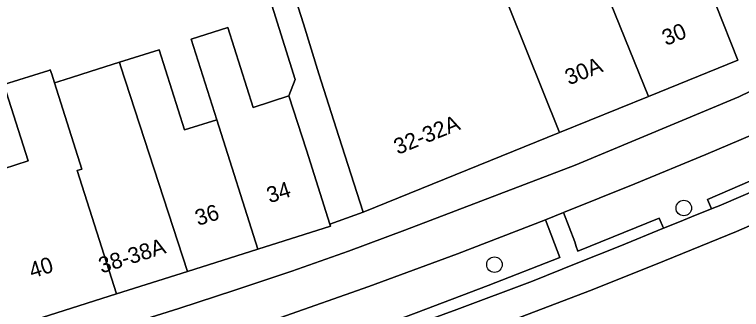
# Model space of a CAD drawing. Extents: x 158086 to 159499, y 382904 to 383981.
# Drawn here: x 159173.48 to 159219.13, y 383313.95 to 383332.5 of the extents above; entities that cross this region are included whole.
import ezdxf

# ---------------------------------------------------------------- set-up
doc = ezdxf.new("R2010")
doc.units = 0
for name, color, linetype in [('IMGEO_Boom', 7, 'Continuous'), ('IMGEO_Erf', 7, 'Continuous'), ('IMGEO_Fietspad_gesloten', 7, 'Continuous'), ('IMGEO_Groenvoorziening', 7, 'Continuous'), ('IMGEO_Pand', 7, 'Continuous'), ('IMGEO_Pand_nummerreeks', 7, 'Continuous'), ('IMGEO_Parkeervlak_open', 7, 'Continuous'), ('IMGEO_Rijbaan_lokaal_gesloten', 7, 'Continuous'), ('IMGEO_Voetpad_open', 7, 'Continuous')]:
    doc.layers.add(name, color=color, linetype=linetype)

msp = doc.modelspace()

# ---------------------------------------------------------------- linework, layer by layer
at = {"layer": 'IMGEO_Boom'}
for centre in [(159215.512, 383320.329), (159203.62, 383316.77)]:
    msp.add_circle(centre, 0.489, dxfattribs=at)
at = {"layer": 'IMGEO_Erf'}
msp.add_lwpolyline([(159163.634, 383340.074), (159169.31, 383322.179), (159172.649, 383323.238), (159172.789, 383322.797), (159174.343, 383323.291), (159172.819, 383328.094), (159175.628, 383328.985), (159175.728, 383329.017), (159175.813, 383328.75), (159175.988, 383328.201), (159176.265, 383328.288), (159177.048, 383328.537), (159178.238, 383328.914), (159180.08, 383329.498), (159182.563, 383330.286), (159184.162, 383325.244), (159186.175, 383325.883), (159184.567, 383330.949), (159186.87, 383331.68), (159188.464, 383326.655), (159190.708, 383327.391), (159191.1, 383328.407), (159185.737, 383345.546)], dxfattribs=at)
at = {"layer": 'IMGEO_Fietspad_gesloten'}
for points in [[(159219.699, 383327.668), (159218.971, 383327.325), (159208.695, 383323.035), (159197.989, 383318.938), (159194.451, 383317.625), (159190.893, 383316.367), (159187.317, 383315.163), (159183.79, 383314.02), (159180.257, 383312.896), (159176.717, 383311.793), (159173.222, 383310.714), (159169.724, 383309.644), (159166.223, 383308.582), (159157.476, 383306.019), (159148.667, 383303.683), (159139.799, 383301.576), (159128.725, 383299.057), (159103.06, 383293.763), (159088.622, 383290.803), (159081.026, 383289.212), (159058.204, 383284.486)], [(159127.296, 383296.228), (159133.538, 383297.632), (159139.053, 383298.857), (159142.542, 383299.72), (159145.814, 383300.499), (159149.085, 383301.28), (159152.357, 383302.062), (159155.21, 383302.827), (159156.079, 383303.06), (159157.96, 383303.565), (159163.532, 383305.176), (159169.072, 383306.896), (159173.847, 383308.207), (159178.886, 383309.81), (159183.923, 383311.422), (159188.957, 383313.04), (159190.133, 383313.424), (159195.732, 383315.393), (159201.3, 383317.451), (159206.834, 383319.596), (159207.964, 383320.044), (159212.437, 383321.851), (159216.893, 383323.699), (159221.331, 383325.59)]]:
    msp.add_lwpolyline(points, dxfattribs=at)
at = {"layer": 'IMGEO_Groenvoorziening'}
for points in [[(159222.458, 383323.231), (159221.331, 383325.59), (159216.893, 383323.699), (159212.437, 383321.851), (159207.964, 383320.044), (159208.659, 383318.195), (159208.761, 383317.91), (159208.862, 383317.627), (159213.958, 383319.683), (159214.242, 383319.054), (159215.243, 383319.462), (159216.244, 383319.871), (159217.245, 383320.28), (159217.006, 383320.874)], [(159207.733, 383317.228), (159206.834, 383319.596), (159201.3, 383317.451), (159195.732, 383315.393), (159190.133, 383313.424), (159191.153, 383310.283), (159191.736, 383310.479), (159194.356, 383311.429), (159194.159, 383312.036), (159198.696, 383313.733), (159203.221, 383315.463)]]:
    msp.add_lwpolyline(points, close=True, dxfattribs=at)
at = {"layer": 'IMGEO_Pand'}
for points in [[(159200.043, 383344.479), (159190.738, 383368.683), (159181.627, 383363.771), (159183.438, 383357.904), (159186.697, 383347.348), (159186.71, 383347.307), (159186.787, 383347.068), (159191.636, 383331.907), (159192.595, 383328.762), (159193.851, 383324.825), (159195.371, 383320.061), (159207.703, 383325.075), (159202.497, 383338.097)], [(159210.005, 383335.466), (159207.322, 383334.375), (159205.339, 383339.252), (159202.785, 383345.533), (159200.043, 383344.479), (159202.497, 383338.097), (159207.703, 383325.075), (159213.304, 383327.352)], [(159217.536, 383333.059), (159216.667, 383335.136), (159213.513, 383342.642), (159210.787, 383341.534), (159212.793, 383336.599), (159210.005, 383335.466), (159213.304, 383327.352), (159218.907, 383329.63)], [(159188.769, 383317.749), (159193.324, 383319.194), (159193.287, 383319.309), (159191.812, 383323.96), (159190.708, 383327.391), (159188.464, 383326.655), (159186.87, 383331.68), (159184.567, 383330.949), (159186.175, 383325.883)], [(159184.34, 383316.344), (159188.769, 383317.749), (159186.175, 383325.883), (159184.162, 383325.244), (159182.563, 383330.286), (159180.08, 383329.498), (159180.139, 383329.275)], [(159180.139, 383329.275), (159180.08, 383329.498), (159178.238, 383328.914), (159177.048, 383328.537), (159176.265, 383328.288), (159175.988, 383328.201), (159177.709, 383322.78), (159177.417, 383322.687), (159179.894, 383314.934), (159184.34, 383316.344)], [(159175.988, 383328.201), (159175.813, 383328.75), (159175.728, 383329.017), (159175.628, 383328.985), (159172.819, 383328.094), (159174.343, 383323.291), (159172.789, 383322.797), (159172.649, 383323.238), (159169.31, 383322.179), (159170.854, 383317.312), (159172.366, 383312.546), (159179.894, 383314.934), (159177.417, 383322.687), (159177.709, 383322.78)]]:
    msp.add_lwpolyline(points, close=True, dxfattribs=at)
at = {"layer": 'IMGEO_Parkeervlak_open'}
for points in [[(159220.743, 383321.763), (159217.73, 383320.478), (159217.568, 383320.412), (159217.406, 383320.346), (159217.245, 383320.28), (159216.244, 383319.871), (159215.243, 383319.462), (159214.242, 383319.054), (159211.502, 383317.941), (159208.761, 383316.832), (159206.017, 383315.727), (159201.264, 383313.958), (159196.503, 383312.208)], [(159161.158, 383299.17), (159166.032, 383300.525), (159167.595, 383300.972), (159170.896, 383301.917), (159175.75, 383303.346), (159177.1, 383303.742), (159178.449, 383304.145), (159179.796, 383304.553), (159183.161, 383305.604), (159186.514, 383306.69), (159189.856, 383307.813), (159192.385, 383308.678), (159196.671, 383310.221), (159200.941, 383311.809), (159205.194, 383313.441), (159209.758, 383315.195), (159214.301, 383317.002), (159218.822, 383318.862), (159223.083, 383320.724)]]:
    msp.add_lwpolyline(points, dxfattribs=at)
at = {"layer": 'IMGEO_Rijbaan_lokaal_gesloten'}
msp.add_lwpolyline([(159223.083, 383320.724), (159218.822, 383318.862), (159214.301, 383317.002), (159209.758, 383315.195), (159205.194, 383313.441), (159200.941, 383311.809), (159196.671, 383310.221), (159192.385, 383308.678), (159189.856, 383307.813), (159186.514, 383306.69), (159183.161, 383305.604), (159179.796, 383304.553), (159181.522, 383299.067), (159182.676, 383299.41), (159184.781, 383300.073), (159187.264, 383300.913), (159190.569, 383302.033), (159193.875, 383303.152), (159197.182, 383304.268), (159201.593, 383305.872), (159205.985, 383307.525), (159210.357, 383309.229), (159214.971, 383311.071), (159219.565, 383312.959)], dxfattribs=at)
at = {"layer": 'IMGEO_Voetpad_open'}
for points in [[(159186.787, 383347.068), (159186.71, 383347.307), (159186.697, 383347.348), (159180.004, 383345.262), (159175.807, 383343.935), (159176.326, 383342.411), (159180.495, 383343.831), (159183.17, 383344.743), (159185.737, 383345.546), (159191.1, 383328.407), (159190.708, 383327.391), (159191.812, 383323.96), (159193.287, 383319.309), (159195.371, 383320.061), (159193.851, 383324.825), (159192.595, 383328.762), (159191.636, 383331.907)], [(159222.728, 383322.64), (159222.458, 383323.231), (159217.006, 383320.874), (159217.245, 383320.28), (159217.406, 383320.346), (159217.568, 383320.412), (159217.73, 383320.478), (159220.743, 383321.763)], [(159214.242, 383319.054), (159213.958, 383319.683), (159208.862, 383317.627), (159208.761, 383317.91), (159208.659, 383318.195), (159207.964, 383320.044), (159206.834, 383319.596), (159207.733, 383317.228), (159203.221, 383315.463), (159198.696, 383313.733), (159194.159, 383312.036), (159194.356, 383311.429), (159196.503, 383312.208), (159201.264, 383313.958), (159206.017, 383315.727), (159208.761, 383316.832), (159211.502, 383317.941)]]:
    msp.add_lwpolyline(points, close=True, dxfattribs=at)
for points in [[(159058.204, 383284.486), (159081.026, 383289.212), (159088.622, 383290.803), (159103.06, 383293.763), (159128.725, 383299.057), (159139.799, 383301.576), (159148.667, 383303.683), (159157.476, 383306.019), (159166.223, 383308.582), (159169.724, 383309.644), (159173.222, 383310.714), (159176.717, 383311.793), (159180.257, 383312.896), (159183.79, 383314.02), (159187.317, 383315.163), (159190.893, 383316.367), (159194.451, 383317.625), (159197.989, 383318.938), (159208.695, 383323.035), (159218.971, 383327.325), (159219.699, 383327.668), (159220.425, 383328.014), (159221.149, 383328.363), (159238.951, 383337.134)], [(159217.536, 383333.059), (159218.907, 383329.63), (159213.304, 383327.352), (159207.703, 383325.075), (159195.371, 383320.061), (159193.287, 383319.309), (159193.324, 383319.194), (159188.769, 383317.749), (159184.34, 383316.344), (159179.894, 383314.934), (159172.366, 383312.546), (159169.215, 383311.658), (159167.273, 383311.111), (159162.786, 383309.809), (159156.345, 383307.94), (159145.646, 383305.156), (159140.464, 383303.973), (159137.504, 383303.29), (159128.136, 383301.177)]]:
    msp.add_lwpolyline(points, dxfattribs=at)

# ---------------------------------------------------------------- texts
at = {"layer": 'IMGEO_Pand_nummerreeks'}
for s, rotation, p in [('30', 22.1251, (159214.393, 383330.515)), ('30A', 22.1219, (159208.298, 383328.037)), ('32-32A', 22.1276, (159197.551, 383323.668)), ('34', 17.5894, (159189.497, 383320.624)), ('36', 17.6096, (159185.004, 383319.199)), ('38-38A', 17.5955, (159178.945, 383316.207)), ('40', 17.6013, (159174.583, 383315.893))]:
    msp.add_text(s, height=1, rotation=rotation, dxfattribs=at).set_placement(p)

doc.saveas('drawing.dxf')
